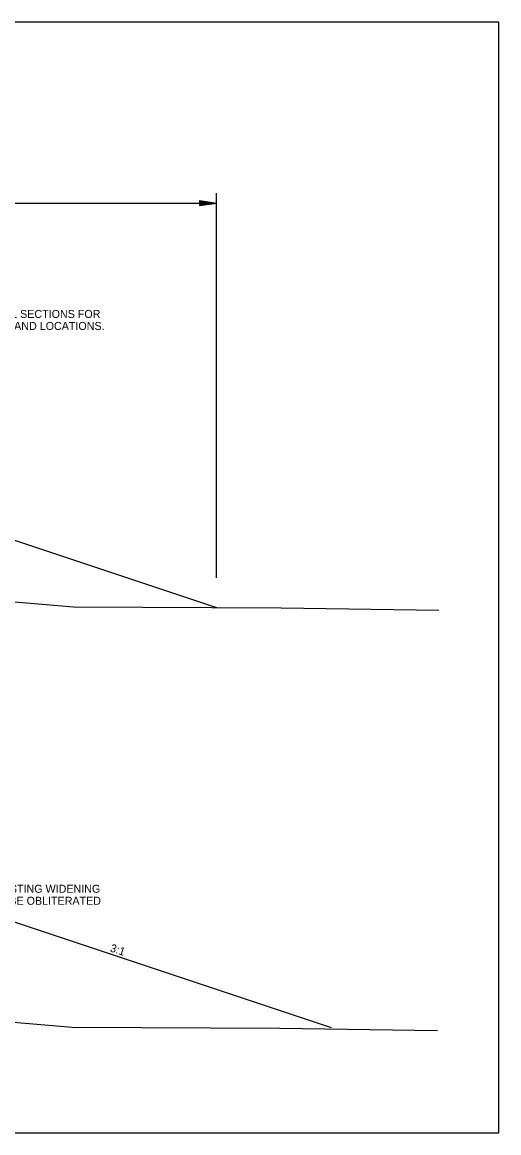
# Model space of a CAD drawing. Extents: x 1807779 to 1818251, y 673292 to 678849.
# Drawn here: x 1813872 to 1814301, y 676380 to 677379 of the extents above; entities that cross this region are included whole.
import ezdxf

# ---------------------------------------------------------------- set-up
doc = ezdxf.new("R2010")
doc.units = 0
for name, color, linetype in [('Default', 7, 'Continuous'), ('Dimensions', 7, 'Continuous'), ('DSN_DRFT_Guideline-No-Plot', 7, 'Continuous'), ('EX_DRIVEWAY', 7, 'Continuous'), ('EX_TERRAIN', 7, 'Continuous')]:
    doc.layers.add(name, color=color, linetype=linetype)

msp = doc.modelspace()

# ---------------------------------------------------------------- linework, layer by layer
at = {"layer": 'Default'}
msp.add_line((1813757.78, 676948.7), (1814046.76, 676852.37), dxfattribs=at)
at = {"layer": 'Dimensions'}
for p, q in [((1814046.76, 676878.98), (1814046.76, 677225.03)), ((1813487.67, 677216.24), (1814046.76, 677216.24)), ((1814031.76, 677218.49), (1814046.76, 677216.24)), ((1814031.76, 677213.99), (1814031.76, 677218.49)), ((1814031.76, 677218.11), (1814044.25, 677216.24)), ((1814031.76, 677217.73), (1814041.67, 677216.24)), ((1814031.76, 677217.35), (1814039.17, 677216.24)), ((1814031.76, 677216.97), (1814036.63, 677216.24)), ((1814031.76, 677216.59), (1814034.13, 677216.24)), ((1814031.76, 677213.99), (1814046.76, 677216.24)), ((1814031.76, 677215.51), (1814036.63, 677216.24)), ((1814031.76, 677214.74), (1814041.67, 677216.24)), ((1814031.76, 677214.36), (1814044.25, 677216.24)), ((1814031.76, 677215.12), (1814039.17, 677216.24)), ((1814031.76, 677215.88), (1814034.13, 677216.24))]:
    msp.add_line(p, q, dxfattribs=at)
at = {"layer": 'DSN_DRFT_Guideline-No-Plot'}
msp.add_lwpolyline([(1812650.63, 676379.88), (1814300.63, 676379.88), (1814300.63, 677378.94), (1812650.63, 677378.94)], close=True, dxfattribs=at)
at = {"layer": 'EX_DRIVEWAY'}
msp.add_line((1813859.54, 676571.39), (1814149.89, 676474.61), dxfattribs=at)
at = {"layer": 'EX_TERRAIN'}
for points in [[(1812678.82, 676968.89), (1812734.48, 676935.93), (1812877.87, 676880.69), (1812959.16, 676882.83), (1813053.74, 676934.27), (1813144.45, 676972.05), (1813219.03, 676974.2), (1813299.21, 676975.27), (1813459.2, 676973.13), (1813487.67, 676972.49), (1813516, 676968.9), (1813566.57, 676954.47), (1813614.02, 676941.38), (1813728.73, 676880.37), (1813806.18, 676862.53), (1813861.67, 676857.88), (1813918.12, 676853.04), (1814104.93, 676852.07), (1814246.73, 676850.15)], [(1812677.73, 676590.75), (1812733.39, 676557.8), (1812876.78, 676502.56), (1812958.07, 676504.7), (1813052.65, 676556.13), (1813143.36, 676593.92), (1813217.94, 676596.07), (1813298.12, 676597.14), (1813458.11, 676595), (1813486.58, 676594.36), (1813514.91, 676590.77), (1813565.47, 676576.34), (1813612.93, 676563.25), (1813727.64, 676502.24), (1813805.09, 676484.4), (1813860.58, 676479.74), (1813917.03, 676474.91), (1814103.84, 676473.94), (1814245.64, 676472.02)]]:
    msp.add_lwpolyline(points, dxfattribs=at)

# ---------------------------------------------------------------- texts
at = {"layer": 'Dimensions'}
for s, p in [('*REFER TO TYPICAL SECTIONS FOR ', (1813772.25, 677112.9)), ('WIDENING WIDTHS AND LOCATIONS.', (1813772.25, 677102.1))]:
    msp.add_text(s, height=7.2, dxfattribs=at).set_placement(p)
for s, rotation, p in [('EXISTING WIDENING', 360, (1813845.42, 676595.81)), ('TO BE OBLITERATED', 360, (1813844.46, 676585.01)), ('3:1', 341.68757, (1813950.54, 676543.16))]:
    msp.add_text(s, height=7.2, rotation=rotation, dxfattribs=at).set_placement(p)

doc.saveas('drawing.dxf')
